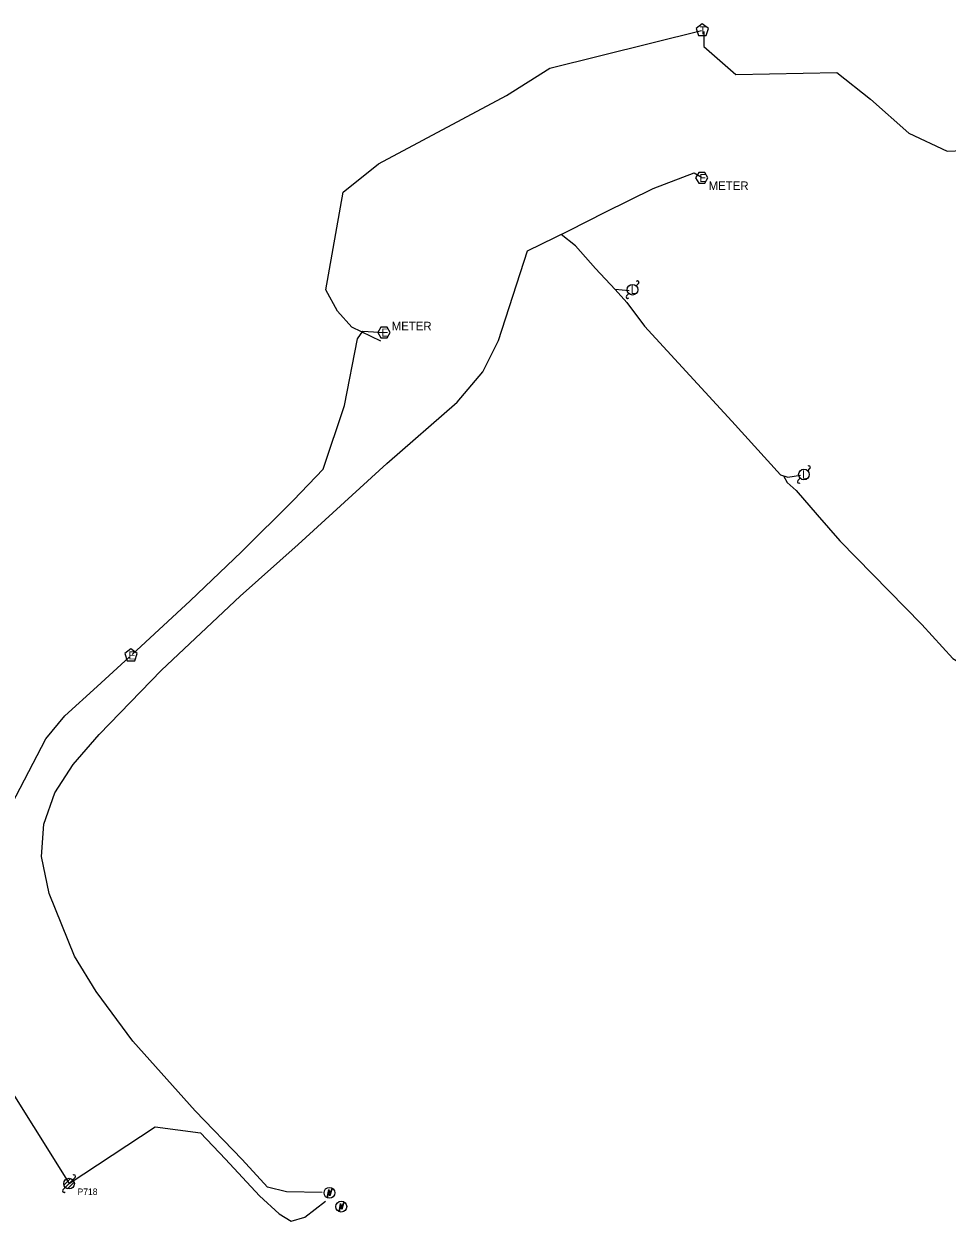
# Model space of a CAD drawing. Extents: x 1614474 to 1865144, y 1098877 to 1212550.
# Drawn here: x 1771219 to 1771651, y 1179004 to 1179564 of the extents above; entities that cross this region are included whole.
import ezdxf

# ---------------------------------------------------------------- set-up
doc = ezdxf.new("R2010")
doc.units = 0
for name, color, linetype in [('RD_EX_SU_Elec', 7, 'Continuous'), ('RD_EX_SU_Ovhd', 7, 'Continuous'), ('RD_EX_SU_Pole', 7, 'Continuous'), ('RD_EX_SU_Telecom', 7, 'Continuous'), ('RD_EX_SU_TX_Pole', 7, 'Continuous')]:
    doc.layers.add(name, color=color, linetype=linetype)

# ---------------------------------------------------------------- blocks, each defined once
blk = doc.blocks.new('SUE_PP')
at = {"layer": 'RD_EX_SU_Pole'}
for p, q in [((-2.41, -0.65), (0.65, 2.41)), ((-1.77, -1.77), (1.77, 1.77)), ((-0.65, -2.41), (2.41, 0.65)), ((1.77, 1.77), (2.83, 2.83)), ((-2.83, -2.83), (-1.77, -1.77))]:
    blk.add_line(p, q, dxfattribs=at)
blk.add_circle((0, 0), 2.5, dxfattribs=at)
for centre, start, end in [((2.3, 3.36), 315, 135), ((-2.3, -3.36), 135, 315)]:
    blk.add_arc(centre, 0.75, start, end, dxfattribs=at)
blk = doc.blocks.new('SUE_ETM')
at = {"layer": 'RD_EX_SU_Elec'}
blk.add_lwpolyline([(1.24, 2.04), (0.23, -1.41), (-0.27, 0.46), (-1.03, -2.36), (-0.34, 1.55), (0.22, -0.39)], close=True, dxfattribs=at)
blk.add_circle((0, 0), 2.55, dxfattribs=at)
blk = doc.blocks.new('SUE_TPP')
at = {"layer": 'RD_EX_SU_Telecom'}
blk.add_lwpolyline([(0, 3), (-2.85, 0.93), (-1.76, -2.43), (1.76, -2.43), (2.85, 0.93)], close=True, dxfattribs=at)
blk.add_text('T', height=3.75, dxfattribs=at).set_placement((-1.25, -1.88))

msp = doc.modelspace()

# ---------------------------------------------------------------- linework, layer by layer
at = {"layer": 'RD_EX_SU_Elec'}
for points in [[(1771358.6, 1179016.92), (1771341.87, 1179017.26), (1771332.93, 1179019.45), (1771321.08, 1179032.44), (1771299.18, 1179055.25), (1771269.95, 1179087.85), (1771252.76, 1179111.06), (1771242.55, 1179127.62), (1771230.64, 1179156.98), (1771227.12, 1179174.25), (1771228.26, 1179189.4), (1771233.37, 1179204.1), (1771241.9, 1179217.41), (1771254.12, 1179231.46), (1771283.29, 1179261.64), (1771320.15, 1179296.34), (1771347.3, 1179320.52), (1771388.98, 1179358.42), (1771421.83, 1179387.17), (1771433.84, 1179401.32), (1771441.26, 1179416.03), (1771454.76, 1179458.05), (1771474.28, 1179467.52), (1771491.26, 1179476.2), (1771513.63, 1179487.22), (1771532.94, 1179494.53), (1771536.36, 1179492.58)], [(1771502.45, 1179439.23), (1771495.83, 1179439.89), (1771486.64, 1179449.8), (1771477.39, 1179460.4), (1771470.58, 1179465.72)], [(1771495.83, 1179439.89), (1771501.37, 1179433.75), (1771509.72, 1179422.81), (1771530.91, 1179399.6), (1771550.59, 1179378.23), (1771573.42, 1179353.09), (1771576.86, 1179351.99), (1771582.81, 1179352.89)], [(1771269.64, 1179268.97), (1771296.7, 1179294.06), (1771320.89, 1179317.09), (1771345.25, 1179341.2), (1771359.11, 1179355.79), (1771369.01, 1179385.57), (1771375.23, 1179416.86), (1771377.62, 1179420.4), (1771387.61, 1179419.71)], [(1771574.77, 1179352.66), (1771576.54, 1179349.44), (1771580.78, 1179345.73), (1771590.55, 1179334.31), (1771601.2, 1179322.13), (1771639.52, 1179282.96), (1771654.13, 1179267.02), (1771663.36, 1179261.68), (1771668.21, 1179251.18), (1771688.65, 1179228.66), (1771709.75, 1179205.57), (1771729.34, 1179184.53), (1771736.98, 1179176.12), (1771741.79, 1179172.64), (1771747.65, 1179171.13), (1771749.97, 1179171.94)], [(1771173.9, 1179128.69), (1771188.27, 1179149.63), (1771201.39, 1179175.99), (1771211.16, 1179194.88), (1771229.08, 1179229.38), (1771237.99, 1179240.25), (1771253.13, 1179254.01), (1771268.16, 1179267.64)], [(1771240, 1179021.09), (1771280.4, 1179047.7), (1771301.54, 1179044.85), (1771313.36, 1179032.55), (1771329.3, 1179015.38), (1771338.46, 1179006.96), (1771344.08, 1179003.56), (1771350.42, 1179005.41), (1771360.24, 1179012.93)]]:
    msp.add_lwpolyline(points, dxfattribs=at)
for points in [[(1771539.37, 1179492.15), (1771537.92, 1179494.65), (1771535.04, 1179494.65), (1771533.59, 1179492.15), (1771535.04, 1179489.65), (1771537.92, 1179489.65)], [(1771390.48, 1179419.72), (1771389.04, 1179422.22), (1771386.15, 1179422.22), (1771384.71, 1179419.72), (1771386.15, 1179417.22), (1771389.04, 1179417.22)], [(1771269.04, 1179271.54), (1771266.13, 1179269.43), (1771267.24, 1179266.02), (1771270.83, 1179266.02), (1771271.94, 1179269.43)]]:
    msp.add_lwpolyline(points, close=True, dxfattribs=at)
at = {"layer": 'RD_EX_SU_Ovhd'}
msp.add_line((1771172.34, 1179128.63), (1771240, 1179021.09), dxfattribs=at)
at = {"layer": 'RD_EX_SU_Pole'}
for p, q in [((1771505.8, 1179441.59), (1771506.86, 1179442.65)), ((1771501.2, 1179437), (1771502.26, 1179438.06)), ((1771581.53, 1179350.41), (1771582.59, 1179351.47)), ((1771586.12, 1179355), (1771587.18, 1179356.07))]:
    msp.add_line(p, q, dxfattribs=at)
for centre in [(1771504.03, 1179439.83), (1771584.36, 1179353.24)]:
    msp.add_circle(centre, 2.5, dxfattribs=at)
for centre, start, end in [((1771506.33, 1179443.18), 315, 135), ((1771501.73, 1179436.47), 135, 315), ((1771586.65, 1179356.6), 315, 135), ((1771582.06, 1179349.88), 135, 315)]:
    msp.add_arc(centre, 0.75, start, end, dxfattribs=at)
at = {"layer": 'RD_EX_SU_Telecom'}
for points in [[(1771386.04, 1179415.77), (1771372.58, 1179422.3), (1771365.85, 1179429.78), (1771360.3, 1179439.72), (1771368.51, 1179485.48), (1771384.94, 1179498.83), (1771444.92, 1179530.8), (1771465.21, 1179543.52), (1771536.3, 1179561.25)], [(1771537.5, 1179560.84), (1771537.41, 1179553.73), (1771552.4, 1179540.67), (1771599.72, 1179541.58), (1771615.51, 1179529.06), (1771633.52, 1179513.12), (1771651.39, 1179504.64), (1771871.79, 1179513.88), (1771888.94, 1179509.59), (1771901.56, 1179502.82), (1771923.61, 1179505.68), (1771931.68, 1179507.21), (1771939.74, 1179511.49)]]:
    msp.add_lwpolyline(points, dxfattribs=at)

# ---------------------------------------------------------------- block references
at = {"layer": 'RD_EX_SU_Elec'}
for p in [(1771362.03, 1179016.78), (1771367.55, 1179010.31)]:
    msp.add_blockref('SUE_ETM', p, dxfattribs=at)
at = {"layer": 'RD_EX_SU_Pole'}
msp.add_blockref('SUE_PP', (1771240, 1179021.09), dxfattribs=at)
at = {"layer": 'RD_EX_SU_Telecom'}
msp.add_blockref('SUE_TPP', (1771536.74, 1179561.31), dxfattribs=at)

# ---------------------------------------------------------------- texts
at = {"layer": 'RD_EX_SU_Elec'}
for p in [(1771535.32, 1179490.28), (1771386.43, 1179417.85), (1771267.87, 1179266.61)]:
    msp.add_text('E', height=3.75, dxfattribs=at).set_placement(p)
at = {"layer": 'RD_EX_SU_Pole'}
for p in [(1771503.17, 1179437.83), (1771583.49, 1179351.24)]:
    msp.add_text('L', height=4, dxfattribs=at).set_placement(p)
at = {"layer": 'RD_EX_SU_TX_Pole'}
for s, height, p in [('METER', 4, (1771539.7, 1179486.53)), ('METER', 4, (1771391.18, 1179420.79)), ('P718', 3, (1771243.99, 1179015.81))]:
    msp.add_text(s, height=height, dxfattribs=at).set_placement(p)

doc.saveas('drawing.dxf')
